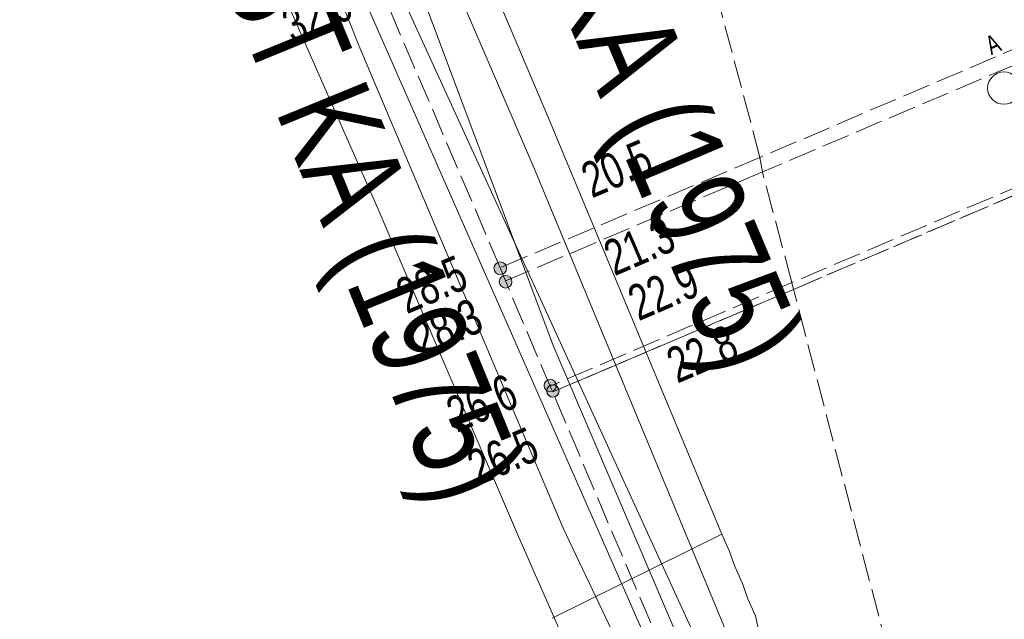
# Model space of a CAD drawing. Header units: metres. Extents: x -740 to 758, y -633 to 854.
# Tile 1003 of 1056: x 386.9 to 401.64, y 86.5 to 95.47. Entities that reach past the tile are written whole.
import ezdxf

# ---------------------------------------------------------------- set-up
doc = ezdxf.new("R2010")
doc.units = ezdxf.units.M
doc.header["$MEASUREMENT"] = 0
doc.linetypes.add('416_125', pattern=[0.5408, 0.416, -0.1248])
for name, color, linetype in [('Gas.LOVION', 7, 'Continuous'), ('Grundkarte.LOVION', 7, 'Continuous'), ('StromBemass.LOVION', 7, 'Continuous'), ('Telko.LOVION', 7, 'Continuous'), ('Wasser.LOVION', 7, 'Continuous')]:
    doc.layers.add(name, color=color, linetype=linetype)
doc.styles.add('ERSTELLTER_STIL_1', font='arial.ttf')

msp = doc.modelspace()

# ---------------------------------------------------------------- hatches: boundary and pattern name
at = {"layer": 'StromBemass.LOVION', "linetype": 'Continuous', "lineweight": 13}
for points in [[(394.169, 91.693), (394.176, 91.702), (394.181, 91.713), (394.186, 91.724), (394.189, 91.735), (394.19, 91.747), (394.19, 91.759), (394.189, 91.771), (394.186, 91.782), (394.181, 91.793), (394.175, 91.804), (394.168, 91.813), (394.16, 91.822), (394.151, 91.83), (394.141, 91.836), (394.13, 91.841), (394.119, 91.845), (394.107, 91.847), (394.095, 91.847), (394.083, 91.847), (394.072, 91.844), (394.061, 91.841), (394.05, 91.836), (394.04, 91.829), (394.031, 91.822), (394.023, 91.813), (394.016, 91.803), (394.01, 91.793), (394.006, 91.782), (394.003, 91.77), (394.001, 91.758), (394.001, 91.747), (394.003, 91.735), (394.006, 91.723), (394.01, 91.712), (394.016, 91.702), (394.023, 91.692), (394.031, 91.684), (394.04, 91.676), (394.05, 91.67), (394.061, 91.665), (394.072, 91.661), (394.084, 91.659), (394.096, 91.658), (394.108, 91.659), (394.12, 91.661), (394.131, 91.665), (394.142, 91.67), (394.152, 91.676), (394.161, 91.684)], [(394.248, 91.491), (394.255, 91.501), (394.26, 91.511), (394.265, 91.522), (394.267, 91.534), (394.269, 91.546), (394.269, 91.558), (394.267, 91.569), (394.264, 91.581), (394.26, 91.592), (394.254, 91.602), (394.247, 91.612), (394.239, 91.621), (394.23, 91.628), (394.22, 91.635), (394.209, 91.64), (394.198, 91.643), (394.186, 91.645), (394.174, 91.646), (394.162, 91.645), (394.151, 91.643), (394.139, 91.639), (394.129, 91.634), (394.119, 91.628), (394.109, 91.62), (394.101, 91.612), (394.094, 91.602), (394.089, 91.591), (394.084, 91.58), (394.081, 91.569), (394.08, 91.557), (394.08, 91.545), (394.082, 91.533), (394.084, 91.522), (394.089, 91.511), (394.095, 91.5), (394.102, 91.491), (394.11, 91.482), (394.119, 91.475), (394.129, 91.468), (394.14, 91.463), (394.151, 91.46), (394.163, 91.457), (394.175, 91.457), (394.187, 91.458), (394.198, 91.46), (394.21, 91.464), (394.22, 91.469), (394.23, 91.475), (394.239, 91.483)], [(394.914, 89.939), (394.921, 89.949), (394.927, 89.959), (394.931, 89.969), (394.934, 89.981), (394.935, 89.992), (394.935, 90.004), (394.934, 90.015), (394.931, 90.026), (394.926, 90.037), (394.921, 90.047), (394.914, 90.057), (394.906, 90.065), (394.897, 90.072), (394.887, 90.078), (394.877, 90.083), (394.866, 90.087), (394.854, 90.089), (394.843, 90.09), (394.831, 90.089), (394.82, 90.087), (394.809, 90.083), (394.799, 90.078), (394.789, 90.072), (394.78, 90.065), (394.772, 90.056), (394.765, 90.047), (394.76, 90.037), (394.756, 90.026), (394.753, 90.015), (394.751, 90.003), (394.751, 89.992), (394.753, 89.98), (394.756, 89.969), (394.76, 89.958), (394.766, 89.948), (394.772, 89.939), (394.78, 89.93), (394.789, 89.923), (394.799, 89.917), (394.81, 89.912), (394.821, 89.908), (394.832, 89.906), (394.843, 89.906), (394.855, 89.906), (394.866, 89.909), (394.877, 89.912), (394.888, 89.917), (394.898, 89.923), (394.906, 89.931)], [(394.955, 89.854), (394.961, 89.863), (394.967, 89.874), (394.971, 89.884), (394.974, 89.896), (394.975, 89.907), (394.975, 89.919), (394.974, 89.93), (394.971, 89.942), (394.967, 89.952), (394.961, 89.963), (394.954, 89.972), (394.946, 89.98), (394.937, 89.988), (394.927, 89.994), (394.917, 89.999), (394.906, 90.002), (394.894, 90.005), (394.883, 90.005), (394.871, 90.005), (394.86, 90.002), (394.849, 89.999), (394.838, 89.994), (394.828, 89.987), (394.82, 89.98), (394.812, 89.971), (394.805, 89.962), (394.799, 89.952), (394.795, 89.941), (394.792, 89.93), (394.791, 89.918), (394.791, 89.907), (394.792, 89.895), (394.795, 89.884), (394.799, 89.873), (394.805, 89.863), (394.812, 89.854), (394.82, 89.845), (394.829, 89.838), (394.839, 89.831), (394.849, 89.827), (394.86, 89.823), (394.872, 89.821), (394.883, 89.82), (394.895, 89.821), (394.906, 89.823), (394.917, 89.827), (394.928, 89.832), (394.938, 89.838), (394.947, 89.845)], [(394.956, 89.858), (394.962, 89.867), (394.968, 89.877), (394.972, 89.888), (394.975, 89.899), (394.976, 89.911), (394.976, 89.922), (394.975, 89.934), (394.972, 89.945), (394.968, 89.956), (394.962, 89.966), (394.955, 89.975), (394.947, 89.983), (394.938, 89.991), (394.928, 89.997), (394.918, 90.002), (394.907, 90.005), (394.896, 90.007), (394.884, 90.008), (394.873, 90.007), (394.861, 90.005), (394.85, 90.002), (394.84, 89.997), (394.83, 89.99), (394.821, 89.983), (394.813, 89.975), (394.807, 89.965), (394.801, 89.955), (394.797, 89.944), (394.794, 89.933), (394.793, 89.922), (394.793, 89.91), (394.794, 89.899), (394.797, 89.887), (394.801, 89.877), (394.807, 89.867), (394.814, 89.857), (394.822, 89.849), (394.831, 89.842), (394.84, 89.835), (394.851, 89.83), (394.862, 89.827), (394.873, 89.825), (394.885, 89.824), (394.896, 89.825), (394.908, 89.827), (394.919, 89.831), (394.929, 89.836), (394.939, 89.842), (394.948, 89.849)]]:
    msp.add_hatch(color=7, dxfattribs=at).paths.add_polyline_path(points)

# ---------------------------------------------------------------- linework, layer by layer
at = {"layer": 'Gas.LOVION', "color": 5, "linetype": 'Continuous', "lineweight": 18}
msp.add_lwpolyline([(400.584, 78.431), (389.76, 102.081), (382.239, 120.808), (383.042, 121.36), (382.919, 121.865), (384.429, 122.589), (386.435, 123.391)], dxfattribs=at)
at = {"layer": 'Gas.LOVION', "color": 1, "linetype": 'Continuous', "lineweight": 18}
msp.add_lwpolyline([(366.647, 58.399), (369.844, 64.844), (372.705, 73.37), (373.059, 80.483), (371.361, 89.686), (368.281, 99.272), (368.91, 99.643), (369.42, 99.871), (371.889, 100.91), (376.291, 102.892), (378.797, 103.714), (381.182, 104.715), (385.462, 106.582), (387.744, 107.426), (388.502, 107.692), (390.906, 101.838), (394.597, 93.259), (399.858, 80.562), (406.561, 68.079), (406.575, 68.095), (406.898, 68.26)], dxfattribs=at)
at = {"layer": 'Grundkarte.LOVION', "color": 8, "linetype": 'Continuous', "lineweight": 18}
for points in [[(397.969, 86.288), (397.914, 86.549), (397.8, 86.803), (397.718, 87.032), (397.605, 87.287), (397.523, 87.515), (397.41, 87.77), (394.821, 93.99), (393.593, 96.884), (392.192, 100.028), (390.884, 102.826), (389.506, 105.736), (388.139, 108.528), (387.075, 110.641), (385.877, 112.918)], [(384.147, 111.271), (387.475, 103.528), (389.336, 99.306), (392.263, 92.646), (394.369, 87.739), (395.548, 85.046)], [(394.872, 86.517), (397.41, 87.77)]]:
    msp.add_lwpolyline(points, dxfattribs=at)
at = {"layer": 'StromBemass.LOVION', "color": 7, "linetype": '416_125', "lineweight": 13}
for points in [[(425.817, -13.386), (419.725, 9.929), (419.057, 12.524), (411.933, 39.891), (409.391, 49.573), (407.722, 56.06), (405.228, 65.54), (394.172, 91.562), (394.094, 91.761), (392.37, 95.79), (392.307, 95.976), (390.965, 99.125), (390.751, 99.651), (389.901, 101.696), (388.199, 105.652), (386.642, 109.328)], [(405.228, 65.54), (404.802, 67.183), (398.485, 91.437), (398.46, 91.538), (398.017, 93.194), (397.981, 93.412), (396.883, 97.546), (396.852, 97.706), (396.803, 97.908), (395.931, 101.236), (395.786, 101.813), (395.22, 103.974), (395.102, 104.421)], [(412.948, 99.797), (397.981, 93.412), (394.094, 91.761)], [(413.738, 99.874), (398.017, 93.194), (394.172, 91.562)], [(415.896, 98.962), (398.46, 91.538), (394.843, 89.987)]]:
    msp.add_lwpolyline(points, dxfattribs=at)
msp.add_lwpolyline([(394.881, 89.902), (398.485, 91.437), (415.82, 98.836), (398.485, 91.437)], close=True, dxfattribs=at)
at = {"layer": 'StromBemass.LOVION', "color": 7, "linetype": 'Continuous', "lineweight": 13}
for centre, radius in [((394.096, 91.753), 0.0947), ((394.174, 91.551), 0.0947), ((394.843, 89.998), 0.092), ((394.883, 89.913), 0.0925), ((394.884, 89.916), 0.092)]:
    msp.add_circle(centre, radius, dxfattribs=at)
at = {"layer": 'Telko.LOVION', "color": 1, "linetype": 'Continuous', "lineweight": 18}
msp.add_lwpolyline([(381.842, 118.819), (382.239, 118.089), (397.152, 84.213), (397.399, 83.498), (396.687, 83.222), (380.615, 74.542), (380.167, 74.292), (380.609, 73.389), (382.264, 61.61), (382.54, 60.898)], dxfattribs=at)
at = {"layer": 'Telko.LOVION', "color": 7, "linetype": 'Continuous', "lineweight": 13}
msp.add_circle((401.63, 94.449), 0.242, dxfattribs=at)
at = {"layer": 'Wasser.LOVION', "color": 150, "linetype": 'Continuous', "lineweight": 18}
msp.add_lwpolyline([(385.351, 111.95), (388.217, 104.561), (391.98, 95.087), (395.036, 87.863), (399.446, 78.585), (400.977, 75.469), (404.018, 69.308), (407.599, 62.004), (408.41, 60.206), (411.04, 54.463), (412.879, 50.476), (417.015, 40.964), (420.955, 31.803), (424.876, 23.142), (426.941, 18.645), (427.031, 18.328), (427.199, 17.975), (429.886, 11.351), (432.797, 4.247), (436.639, -5.426), (437.067, -6.774)], dxfattribs=at)
at = {"layer": 'Wasser.LOVION', "color": 94, "linetype": 'Continuous', "lineweight": 18}
msp.add_lwpolyline([(411.756, 54.548), (410.339, 57.41), (407.846, 62.796), (403.674, 71.314), (399.811, 79.685), (397.399, 84.71), (394.887, 90.597), (390.726, 101.717), (389.492, 104.966), (388.472, 107.689)], dxfattribs=at)

# ---------------------------------------------------------------- texts
at = {"layer": 'Gas.LOVION', "color": 1, "linetype": 'Continuous', "lineweight": 18, "insert": (391.245, 103.502), "char_height": 1.42281, "attachment_point": 7, "rotation": 292.8442, "style": 'ERSTELLTER_STIL_1'}
msp.add_mtext('{\\A1;\\W0.72071x;200 HD1 ST KA (1975)}', dxfattribs=at)
at = {"layer": 'Gas.LOVION', "color": 5, "linetype": 'Continuous', "lineweight": 18, "insert": (387.495, 100.88), "char_height": 1.42278, "attachment_point": 7, "rotation": 292.2459, "style": 'ERSTELLTER_STIL_1'}
msp.add_mtext('{\\A1;\\W0.72102x;200 ND ST KA (1975)}', dxfattribs=at)
at = {"layer": 'StromBemass.LOVION', "color": 7, "linetype": 'Continuous', "lineweight": 13, "attachment_point": 7, "style": 'ERSTELLTER_STIL_1'}
for s, insert, char_height, rotation in [('{\\A1;\\W0.71560x;32.9}', (390.992, 95.101), 0.53353, 23.2376), ('{\\A1;\\W0.71557x;20.5}', (395.47, 92.789), 0.53356, 23.2425), ('{\\A1;\\W0.71559x;21.3}', (395.807, 91.625), 0.53353, 23.2373), ('{\\A1;\\W0.71557x;28.5}', (392.699, 91.055), 0.53355, 23.2428), ('{\\A1;\\W0.71557x;22.9}', (396.168, 90.951), 0.53356, 23.2425), ('{\\A1;\\W0.71557x;28.3}', (392.926, 90.412), 0.53356, 23.2425), ('{\\A1;\\W0.71560x;22.8}', (396.747, 90.017), 0.53353, 23.2376), ('{\\A1;\\W0.71559x;26.6}', (393.45, 89.281), 0.53353, 23.2373), ('{\\A1;\\W0.71560x;26.5}', (393.763, 88.484), 0.53353, 23.2376)]:
    msp.add_mtext(s, dxfattribs=dict(at, insert=insert, char_height=char_height, rotation=rotation))
at = {"layer": 'Telko.LOVION', "color": 7, "linetype": 'Continuous', "lineweight": 13, "insert": (401.443, 94.941), "char_height": 0.28004, "attachment_point": 7, "rotation": 24.9223, "style": 'ERSTELLTER_STIL_1'}
msp.add_mtext('{\\A1;\\W0.70998x;A}', dxfattribs=at)

doc.saveas('drawing.dxf')
